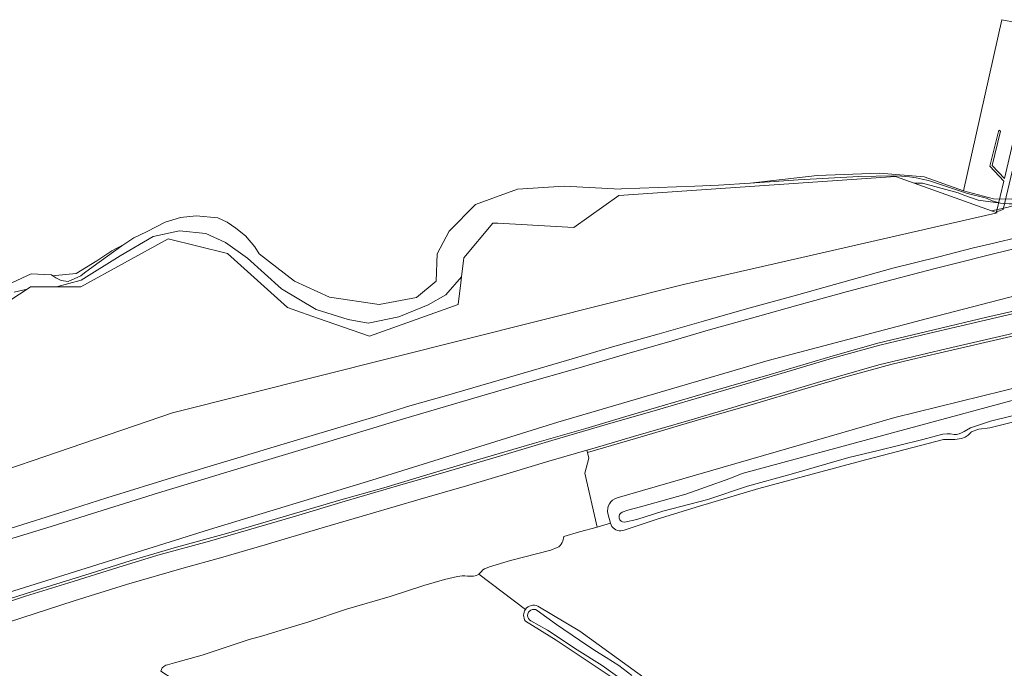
# Model space of a CAD drawing. Header units: metres. Extents: x 149984 to 156489, y 469398 to 478068.
# Tile 842 of 854: x 152401 to 152581, y 475575 to 475693. Entities that reach past the tile are written whole.
import ezdxf

# ---------------------------------------------------------------- set-up
doc = ezdxf.new("R2010")
doc.units = ezdxf.units.M
doc.header["$LTSCALE"] = 0.75
for name, color, linetype, lineweight in [('B-WE-GR-GRAS-GV', 252, 'Continuous', 13), ('B-WE-KW-KUNSTWERK_STEIGER-GV', 6, 'Continuous', 18), ('B-WE-OG-TERREIN_BEGROEID-GV', 252, 'Continuous', 18), ('B-WE-OG-TERREIN_ERF-GV', 252, 'Continuous', 18), ('B-WE-OG-TERREIN_OEVER-GV', 252, 'Continuous', 18), ('B-WE-OG-WATER-GV', 252, 'Continuous', 18), ('B-WE-OG-WATER_SLOOT-GV', 252, 'Continuous', 18), ('B-WE-OG-WEG-GV', 252, 'Continuous', 18), ('B-WE-VH-GESLOTENVERHARDING_ASFALT-GV', 252, 'Continuous', 18), ('B-WE-VH-GESLOTENVERHARDING_BETON-GV', 252, 'Continuous', 18), ('B-WE-VH-HALFVERHARDING-GV', 252, 'Continuous', 18)]:
    doc.layers.add(name, color=color, linetype=linetype, lineweight=lineweight)

msp = doc.modelspace()

# ---------------------------------------------------------------- linework, layer by layer
at = {"layer": 'B-WE-GR-GRAS-GV', "flags": 128}
for points in [[(152374.951, 475602.795), (152428.779, 475621.169), (152522.071, 475644.616), (152538.645, 475648.398), (152579.328, 475657.681), (152578.294, 475658.05), (152564.221, 475663.076), (152560.807, 475664.296), (152510.271, 475660.856), (152502.069, 475655.035), (152488.203, 475655.778), (152487.252, 475655.829), (152481.961, 475649.479), (152481.537, 475646.024), (152481.401, 475644.913), (152480.916, 475640.964), (152464.763, 475635.192), (152455.452, 475638.435), (152452.354, 475639.514), (152449.74, 475640.424), (152438.834, 475650.273), (152427.986, 475652.919), (152412.051, 475644.206), (152407.614, 475644.197), (152403.97, 475644.19), (152402.85, 475644.188), (152402.228, 475643.782), (152389.753, 475635.641)], [(152585.668, 475651.886), (152578.704, 475650.212), (152571.47, 475648.41), (152567.818, 475647.45), (152560.386, 475645.531), (152552.052, 475643.354), (152542.958, 475640.825), (152535.584, 475638.789), (152526.583, 475636.26), (152519.419, 475634.177), (152512.361, 475632.164), (152502.588, 475629.308), (152493.189, 475626.604), (152484.82, 475624.169), (152470.353, 475619.909), (152457.29, 475615.953), (152443.292, 475611.762), (152434.068, 475608.953), (152426.226, 475606.589), (152414.006, 475602.773), (152406.621, 475600.444), (152398.849, 475598.056)], [(152394.515, 475587.087), (152435.525, 475599.92), (152465.158, 475608.916), (152499.157, 475619.499), (152537.522, 475630.744), (152566.626, 475638.417), (152604.462, 475648.206)], [(152619.621, 475620.511), (152611.448, 475626.559), (152611.075, 475626.409), (152610.325, 475626.098), (152609.438, 475625.939), (152606.386, 475625.429), (152601.147, 475624.272), (152588.432, 475621.061), (152578.016, 475618.447), (152576.017, 475618.183), (152574.62, 475617.698), (152574.61, 475617.688), (152574.057, 475617.117), (152573.522, 475616.737), (152572.864, 475616.501), (152571.618, 475616.35), (152570.846, 475616.356), (152569.559, 475616.343), (152555.337, 475612.617), (152535.85, 475607.398), (152525.018, 475604.185), (152517.262, 475601.78), (152511.263, 475599.787)], [(152509.008, 475600.441), (152508.769, 475601.055), (152506.316, 475600.313), (152503.094, 475599.475), (152500.201, 475598.629)], [(152499.031, 475596.597), (152497.84, 475596.142), (152490.478, 475594.255), (152486.626, 475593.095), (152485.907, 475592.787), (152485.762, 475592.704), (152485.457, 475592.531), (152485.18, 475592.254), (152484.73, 475591.746), (152493.224, 475585.335)], [(152484.73, 475591.746), (152484.28, 475591.501), (152483.745, 475591.4), (152483.193, 475591.374), (152482.658, 475591.386), (152482.144, 475591.467), (152481.678, 475591.457), (152480.791, 475591.347), (152478.429, 475590.77), (152474.654, 475589.658), (152468.541, 475587.668), (152460.524, 475585.339), (152453.659, 475583.083), (152448.607, 475581.557), (152445.275, 475580.509), (152442.747, 475579.844), (152434.208, 475576.975), (152429.113, 475575.597), (152427.864, 475575.212), (152427.578, 475575.123), (152427.165, 475574.926), (152426.859, 475574.659), (152426.645, 475574.073), (152435.623, 475568.234)], [(152493.224, 475585.335), (152484.73, 475591.746)], [(152495.504, 475585.911), (152503.152, 475581.345), (152528.529, 475562.998), (152539.403, 475556.224), (152562.773, 475539.76), (152582.179, 475527.057), (152634.836, 475490.464), (152642.764, 475484.215), (152699.844, 475414.826), (152701.962, 475411.496), (152763.534, 475335.895), (152774.396, 475320.432), (152812.549, 475262.42), (152814.222, 475260.291)], [(152512.18, 475570.835), (152498.851, 475579.696), (152493.224, 475583.175)]]:
    msp.add_lwpolyline(points, dxfattribs=at)
at = {"layer": 'B-WE-GR-GRAS-GV'}
for points in [[(152511.263, 475599.787, -0.3234032), (152509.008, 475600.441)], [(152500.201, 475598.629, -0.0756354), (152499.925, 475597.518)], [(152499.925, 475597.518, -0.1680991), (152499.031, 475596.597)], [(152493.224, 475585.335, -0.3612086), (152495.504, 475585.911)], [(152493.224, 475583.175, -0.325), (152493.224, 475585.335)]]:
    msp.add_lwpolyline(points, format="xyb", dxfattribs=at)
at = {"layer": 'B-WE-KW-KUNSTWERK_STEIGER-GV', "flags": 128}
msp.add_lwpolyline([(152579.243, 475657.87), (152580.446, 475658.312), (152586.936, 475685.459), (152592.622, 475684.186), (152592.699, 475684.602), (152585.867, 475686.105), (152580.674, 475663.972), (152578.453, 475666.3), (152579.971, 475672.618), (152579.654, 475672.769), (152578.014, 475666.181), (152580.553, 475663.455)], close=True, dxfattribs=at)
at = {"layer": 'B-WE-OG-TERREIN_BEGROEID-GV', "flags": 128}
for points in [[(152581.11, 475658.68), (152578.294, 475658.05), (152579.328, 475657.681), (152538.645, 475648.398), (152522.071, 475644.616), (152428.779, 475621.169), (152374.951, 475602.795)], [(152399.121, 475600.103), (152409.187, 475603.263), (152416.795, 475605.71), (152429.366, 475609.584), (152438.706, 475612.393), (152447.918, 475615.155), (152457.715, 475618.105), (152465.92, 475620.528), (152472.112, 475622.459), (152478.795, 475624.355), (152488.405, 475627.164), (152495.732, 475629.306), (152502.204, 475631.179), (152509.145, 475633.227), (152517.631, 475635.627), (152525.731, 475637.909), (152533.585, 475640.157), (152542.293, 475642.556), (152549.644, 475644.593), (152560.283, 475647.566), (152568.688, 475649.684), (152575.031, 475651.3), (152577.946, 475651.99), (152584.126, 475653.43)]]:
    msp.add_lwpolyline(points, dxfattribs=at)
at = {"layer": 'B-WE-OG-TERREIN_ERF-GV', "flags": 128}
msp.add_lwpolyline([(152573.271, 475660.94), (152572.207, 475661.317), (152565.698, 475663.081), (152564.221, 475663.076), (152578.294, 475658.05), (152581.11, 475658.68), (152582.235, 475658.984), (152582.08, 475659.319), (152581.543, 475659.343), (152580.565, 475659.385), (152579.96, 475659.467), (152575.861, 475660.022)], close=True, dxfattribs=at)
at = {"layer": 'B-WE-OG-TERREIN_OEVER-GV', "flags": 128}
for points in [[(152581.964, 475660.174), (152578.715, 475660.226), (152573.212, 475661.688), (152566.052, 475664.282), (152557.916, 475664.929), (152546.49, 475664.519), (152534.252, 475663.122), (152542.99, 475663.74), (152554.12, 475664.31), (152560.38, 475664.46), (152561.89, 475664.39), (152563.35, 475664.28), (152564.56, 475664.07), (152565.69, 475663.83), (152566.84, 475663.59), (152573.92, 475661.24), (152577.4, 475660.35), (152578.42, 475659.85), (152579.96, 475659.467), (152580.565, 475659.385), (152581.543, 475659.343)], [(152399.88, 475643.232), (152402.228, 475643.782), (152402.85, 475644.188), (152403.97, 475644.19), (152407.614, 475644.197), (152412.103, 475645.399), (152419.241, 475649.851), (152425.225, 475653.385), (152430.065, 475654.412), (152434.839, 475653.925), (152438.465, 475652.298), (152442.462, 475649.389), (152448.676, 475643.816), (152455.022, 475640.055), (152460.832, 475638.233), (152464.504, 475637.566), (152470.115, 475638.727), (152475.474, 475640.913), (152478.704, 475642.742), (152481.537, 475646.024), (152481.961, 475649.479), (152487.252, 475655.829), (152488.203, 475655.778), (152502.069, 475655.035), (152510.271, 475660.856), (152560.807, 475664.296), (152564.221, 475663.076), (152565.698, 475663.081), (152572.207, 475661.317), (152573.271, 475660.94), (152575.861, 475660.022), (152579.96, 475659.467), (152578.42, 475659.85), (152577.4, 475660.35), (152573.92, 475661.24), (152566.84, 475663.59), (152565.69, 475663.83), (152564.56, 475664.07), (152563.35, 475664.28), (152561.89, 475664.39), (152560.38, 475664.46), (152554.12, 475664.31), (152542.99, 475663.74), (152534.252, 475663.122), (152528.488, 475662.714), (152524.171, 475662.557), (152510.773, 475662.068), (152510.6, 475661.979), (152500.278, 475662.577), (152491.737, 475661.991), (152484.117, 475659.228), (152479.261, 475654.371), (152477.084, 475650.185), (152476.916, 475645.245), (152473.316, 475642.23), (152466.534, 475640.974), (152457.407, 475642.314), (152451.043, 475645.245), (152444.589, 475650.213), (152443.8, 475651.51), (152442.1, 475653.49), (152440.31, 475654.89), (152438.77, 475656.01), (152437.06, 475656.79), (152433.11, 475657.15), (152430.24, 475656.85), (152427.4, 475656), (152423.99, 475654.2), (152421.73, 475653.1), (152419.907, 475651.932), (152419.53, 475651.69), (152414.29, 475647.89), (152412.71, 475646.73), (152412.01, 475646.2), (152409.73, 475645.15), (152408.46, 475645.33), (152407.48, 475645.8), (152406.891, 475646.205), (152406.68, 475646.35), (152402.97, 475646.53), (152398.66, 475644.54)], [(152700.754, 475641.77), (152699.603, 475642.326), (152698.174, 475642.881), (152697.083, 475643.268), (152695.771, 475643.501), (152693.633, 475643.67), (152685.992, 475643.204), (152673.634, 475642.154), (152653.949, 475639.614), (152618.945, 475634.296), (152600.252, 475630.05), (152560.644, 475620.326), (152509.963, 475605.682)], [(152510.878, 475603.087), (152511.897, 475603.46), (152514.238, 475604.055), (152522.533, 475606.357), (152526.105, 475607.627), (152530.55, 475609.215), (152532.773, 475610.127), (152587.678, 475624.941)], [(152586.3, 475621.694), (152578.171, 475619.649), (152574.483, 475618.428), (152573.321, 475617.81), (152572.835, 475617.534), (152572.426, 475617.353), (152571.905, 475617.251), (152571.513, 475617.259), (152570.836, 475617.356), (152570.245, 475617.35), (152569.444, 475617.275), (152565.522, 475616.293), (152557.638, 475614.327), (152552.297, 475613.05), (152548.227, 475611.885), (152541.734, 475609.99), (152533.737, 475607.833), (152526.547, 475605.388), (152518.325, 475603.246), (152513.553, 475601.699), (152511.286, 475601.212)], [(152511.263, 475599.787), (152517.262, 475601.78), (152525.018, 475604.185), (152535.85, 475607.398), (152555.337, 475612.617), (152569.559, 475616.343), (152570.846, 475616.356), (152571.618, 475616.35), (152572.864, 475616.501), (152573.522, 475616.737), (152574.057, 475617.117), (152574.61, 475617.688), (152574.62, 475617.698), (152576.017, 475618.183), (152578.016, 475618.447), (152588.432, 475621.061)], [(152508.272, 475602.795), (152508.769, 475601.055), (152509.008, 475600.441)], [(152814.222, 475260.291), (152812.549, 475262.42), (152774.396, 475320.432), (152763.534, 475335.895), (152701.962, 475411.496), (152699.844, 475414.826), (152642.764, 475484.215), (152634.836, 475490.464), (152582.179, 475527.057), (152562.773, 475539.76), (152539.403, 475556.224), (152528.529, 475562.998), (152503.152, 475581.345), (152495.504, 475585.911)], [(152495.333, 475585.146), (152498.876, 475582.568), (152503.094, 475579.733), (152505.683, 475577.937), (152507.957, 475576.563), (152510.285, 475575.106), (152512.643, 475573.291)], [(152493.224, 475583.175), (152498.851, 475579.696), (152512.18, 475570.835)], [(152513.52, 475570.558), (152507.242, 475575.069), (152502.686, 475577.97), (152497.269, 475581.55), (152494.192, 475583.242)]]:
    msp.add_lwpolyline(points, dxfattribs=at)
at = {"layer": 'B-WE-OG-TERREIN_OEVER-GV'}
for points in [[(152509.963, 475605.682, 0.400658), (152508.272, 475602.795)], [(152511.286, 475601.212, -0.7861619), (152510.878, 475603.087)], [(152509.008, 475600.441, 0.3234032), (152511.263, 475599.787)], [(152495.504, 475585.911, 0.3612086), (152493.224, 475585.335)], [(152493.224, 475585.335, 0.325), (152493.224, 475583.175)], [(152494.192, 475583.242, -1.0474393), (152495.333, 475585.146)]]:
    msp.add_lwpolyline(points, format="xyb", dxfattribs=at)
at = {"layer": 'B-WE-OG-WATER-GV', "flags": 128}
for points in [[(152398.66, 475644.54), (152402.97, 475646.53), (152406.68, 475646.35), (152406.891, 475646.205), (152407.411, 475646.267), (152411.165, 475646.599), (152414.934, 475648.923), (152417.683, 475650.775), (152419.907, 475651.932), (152421.73, 475653.1), (152423.99, 475654.2), (152427.4, 475656), (152430.24, 475656.85), (152433.11, 475657.15), (152437.06, 475656.79), (152438.77, 475656.01), (152440.31, 475654.89), (152442.1, 475653.49), (152443.8, 475651.51), (152444.589, 475650.213), (152451.043, 475645.245), (152457.407, 475642.314), (152466.534, 475640.974), (152473.316, 475642.23), (152476.916, 475645.245), (152477.084, 475650.185), (152479.261, 475654.371), (152484.117, 475659.228), (152491.737, 475661.991), (152500.278, 475662.577), (152510.6, 475661.979), (152510.773, 475662.068), (152524.171, 475662.557), (152528.488, 475662.714), (152534.252, 475663.122), (152546.49, 475664.519), (152557.916, 475664.929), (152566.052, 475664.282), (152573.212, 475661.688), (152580.22, 475692.931), (152598.508, 475689.526)], [(152587.678, 475624.941), (152532.773, 475610.127), (152530.55, 475609.215), (152526.105, 475607.627), (152522.533, 475606.357), (152514.238, 475604.055), (152511.897, 475603.46), (152510.878, 475603.087)], [(152511.286, 475601.212), (152513.553, 475601.699), (152518.325, 475603.246), (152526.547, 475605.388), (152533.737, 475607.833), (152541.734, 475609.99), (152548.227, 475611.885), (152552.297, 475613.05), (152557.638, 475614.327), (152565.522, 475616.293), (152569.444, 475617.275), (152570.245, 475617.35), (152570.836, 475617.356), (152571.513, 475617.259), (152571.905, 475617.251), (152572.426, 475617.353), (152572.835, 475617.534), (152573.321, 475617.81), (152574.483, 475618.428), (152578.171, 475619.649), (152586.3, 475621.694)]]:
    msp.add_lwpolyline(points, dxfattribs=at)
msp.add_lwpolyline([(152598.373, 475666.781), (152598.508, 475689.526), (152580.22, 475692.931), (152573.212, 475661.688), (152578.715, 475660.226), (152581.964, 475660.174), (152587.953, 475662.269), (152595.012, 475665.649)], close=True, dxfattribs=at)
at = {"layer": 'B-WE-OG-WATER-GV'}
msp.add_lwpolyline([(152510.878, 475603.087, 0.7861619), (152511.286, 475601.212)], format="xyb", dxfattribs=at)
at = {"layer": 'B-WE-OG-WATER_SLOOT-GV'}
msp.add_lwpolyline([(152495.333, 475585.146, 1.0474393), (152494.192, 475583.242)], format="xyb", dxfattribs=at)
at = {"layer": 'B-WE-OG-WATER_SLOOT-GV', "flags": 128}
for points in [[(152512.643, 475573.291), (152510.285, 475575.106), (152507.957, 475576.563), (152505.683, 475577.937), (152503.094, 475579.733), (152498.876, 475582.568), (152495.333, 475585.146)], [(152494.192, 475583.242), (152497.269, 475581.55), (152502.686, 475577.97), (152507.242, 475575.069), (152513.52, 475570.558), (152514.623, 475569.86), (152525.858, 475561.422), (152543.386, 475550.145), (152552.373, 475543.806), (152560.798, 475538.071)]]:
    msp.add_lwpolyline(points, dxfattribs=at)
at = {"layer": 'B-WE-OG-WEG-GV', "flags": 128}
for points in [[(152604.462, 475648.206), (152566.626, 475638.417), (152537.522, 475630.744), (152499.157, 475619.499), (152465.158, 475608.916), (152435.525, 475599.92), (152394.515, 475587.087)], [(152509.963, 475605.682), (152560.644, 475620.326), (152600.252, 475630.05), (152618.945, 475634.296), (152653.949, 475639.614), (152673.634, 475642.154), (152685.992, 475643.204), (152693.633, 475643.67), (152695.771, 475643.501), (152697.083, 475643.268), (152698.174, 475642.881), (152699.603, 475642.326), (152700.754, 475641.77), (152701.984, 475640.976), (152706.826, 475637.643), (152706.838, 475637.634), (152708.437, 475639.378), (152713.503, 475644.903)], [(152397.463, 475586.748), (152404.931, 475589.112), (152413.745, 475591.874), (152421.247, 475594.274), (152429.488, 475596.673), (152438.617, 475599.166), (152451.059, 475602.818), (152459.522, 475605.311), (152467.329, 475607.524), (152476.412, 475610.216), (152484.441, 475612.627), (152494.87, 475615.658), (152504.222, 475618.35), (152512.135, 475620.726), (152526.696, 475624.975), (152537.932, 475628.218), (152549.438, 475631.6), (152557.584, 475633.906), (152567.791, 475636.341), (152577.482, 475638.623), (152587.911, 475641.046)], [(152582.633, 475635.305), (152568.973, 475632.156), (152563.741, 475630.915), (152559.937, 475630.003), (152551.732, 475627.732), (152543.796, 475625.426), (152534.889, 475622.792), (152524.811, 475619.89), (152514.751, 475616.952), (152504.555, 475613.937), (152504.793, 475612.9), (152504.078, 475610.197), (152506.316, 475600.313), (152508.769, 475601.055), (152508.272, 475602.795)]]:
    msp.add_lwpolyline(points, dxfattribs=at)
at = {"layer": 'B-WE-OG-WEG-GV'}
msp.add_lwpolyline([(152508.272, 475602.795, -0.400658), (152509.963, 475605.682)], format="xyb", dxfattribs=at)
at = {"layer": 'B-WE-VH-GESLOTENVERHARDING_ASFALT-GV', "flags": 128}
for points in [[(152586.037, 475640.163), (152576.416, 475637.904), (152567.064, 475635.75), (152557.911, 475633.514), (152549.319, 475631.138), (152540.974, 475628.657), (152533.342, 475626.445), (152526.881, 475624.525), (152517.307, 475621.728), (152507.779, 475618.989), (152498.053, 475616.121), (152488.935, 475613.417), (152479.161, 475610.573), (152470.254, 475607.986), (152460.316, 475605.049), (152451.198, 475602.356), (152435.514, 475597.803), (152426.068, 475595.193), (152418.8, 475592.981), (152409.822, 475590.148), (152401.945, 475587.714), (152393.787, 475585.08)], [(152389.538, 475579.986), (152401.254, 475583.79), (152410.794, 475586.892), (152420.38, 475589.841), (152430.891, 475592.919), (152437.539, 475594.757), (152445.709, 475597.11), (152456.079, 475600.235), (152464.87, 475602.787), (152474.011, 475605.42), (152482.895, 475608.019), (152490.456, 475610.242), (152497.502, 475612.349), (152504.458, 475614.359), (152505.766, 475614.737), (152512.929, 475616.891), (152523.066, 475619.817), (152531.06, 475622.17), (152532.464, 475622.591), (152539.265, 475624.534), (152546.557, 475626.699), (152557.758, 475629.93), (152565.413, 475631.768), (152571.055, 475633.102), (152579.81, 475635.115), (152597.859, 475639.294)]]:
    msp.add_lwpolyline(points, dxfattribs=at)
at = {"layer": 'B-WE-VH-GESLOTENVERHARDING_BETON-GV', "flags": 128}
for points in [[(152584.126, 475653.43), (152577.946, 475651.99), (152575.031, 475651.3), (152568.688, 475649.684), (152560.283, 475647.566), (152549.644, 475644.593), (152542.293, 475642.556), (152533.585, 475640.157), (152525.731, 475637.909), (152517.631, 475635.627), (152509.145, 475633.227), (152502.204, 475631.179), (152495.732, 475629.306), (152488.405, 475627.164), (152478.795, 475624.355), (152472.112, 475622.459), (152465.92, 475620.528), (152457.715, 475618.105), (152447.918, 475615.155), (152438.706, 475612.393), (152429.366, 475609.584), (152416.795, 475605.71), (152409.187, 475603.263), (152399.121, 475600.103)], [(152398.849, 475598.056), (152406.621, 475600.444), (152414.006, 475602.773), (152426.226, 475606.589), (152434.068, 475608.953), (152443.292, 475611.762), (152457.29, 475615.953), (152470.353, 475619.909), (152484.82, 475624.169), (152493.189, 475626.604), (152502.588, 475629.308), (152512.361, 475632.164), (152519.419, 475634.177), (152526.583, 475636.26), (152535.584, 475638.789), (152542.958, 475640.825), (152552.052, 475643.354), (152560.386, 475645.531), (152567.818, 475647.45), (152571.47, 475648.41), (152578.704, 475650.212), (152585.668, 475651.886)]]:
    msp.add_lwpolyline(points, dxfattribs=at)
at = {"layer": 'B-WE-VH-HALFVERHARDING-GV', "flags": 128}
for points in [[(152393.787, 475585.08), (152401.945, 475587.714), (152409.822, 475590.148), (152418.8, 475592.981), (152426.068, 475595.193), (152435.514, 475597.803), (152451.198, 475602.356), (152460.316, 475605.049), (152470.254, 475607.986), (152479.161, 475610.573), (152488.935, 475613.417), (152498.053, 475616.121), (152507.779, 475618.989), (152517.307, 475621.728), (152526.881, 475624.525), (152533.342, 475626.445), (152540.974, 475628.657), (152549.319, 475631.138), (152557.911, 475633.514), (152567.064, 475635.75), (152576.416, 475637.904), (152586.037, 475640.163)], [(152587.911, 475641.046), (152577.482, 475638.623), (152567.791, 475636.341), (152557.584, 475633.906), (152549.438, 475631.6), (152537.932, 475628.218), (152526.696, 475624.975), (152512.135, 475620.726), (152504.222, 475618.35), (152494.87, 475615.658), (152484.441, 475612.627), (152476.412, 475610.216), (152467.329, 475607.524), (152459.522, 475605.311), (152451.059, 475602.818), (152438.617, 475599.166), (152429.488, 475596.673), (152421.247, 475594.274), (152413.745, 475591.874), (152404.931, 475589.112), (152397.463, 475586.748)], [(152597.859, 475639.294), (152579.81, 475635.115), (152571.055, 475633.102), (152565.413, 475631.768), (152557.758, 475629.93), (152546.557, 475626.699), (152539.265, 475624.534), (152532.464, 475622.591), (152531.06, 475622.17), (152523.066, 475619.817), (152512.929, 475616.891), (152505.766, 475614.737), (152504.458, 475614.359), (152504.555, 475613.937), (152514.751, 475616.952), (152524.811, 475619.89), (152534.889, 475622.792), (152543.796, 475625.426), (152551.732, 475627.732), (152559.937, 475630.003), (152563.741, 475630.915), (152568.973, 475632.156), (152582.633, 475635.305)]]:
    msp.add_lwpolyline(points, dxfattribs=at)

doc.saveas('drawing.dxf')
